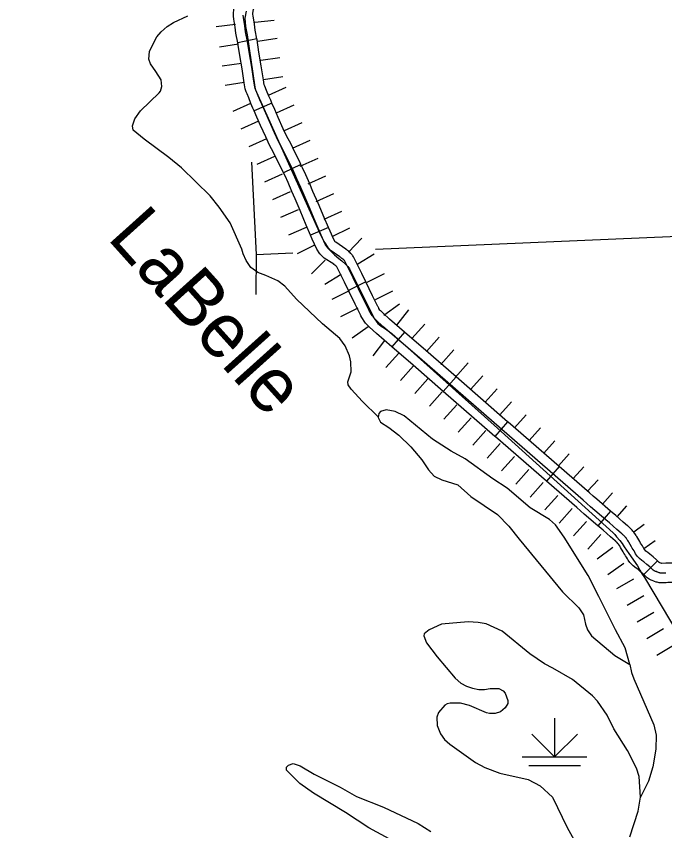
# Model space of a CAD drawing. Extents: x -19 to 366, y -4 to 359.
# Drawn here: x 164.055 to 165.005, y 175.138 to 176.331 of the extents above; entities that cross this region are included whole.
import ezdxf

# ---------------------------------------------------------------- set-up
doc = ezdxf.new("R2010")
doc.units = 0
for name, color, linetype in [('Level 29', 7, 'Continuous'), ('Level 32', 7, 'Continuous'), ('Level 35', 7, 'Continuous'), ('Level 44', 7, 'Continuous'), ('Level 47', 7, 'Continuous'), ('Level 5', 7, 'Continuous'), ('Level 60', 7, 'Continuous')]:
    doc.layers.add(name, color=color, linetype=linetype)

msp = doc.modelspace()

# ---------------------------------------------------------------- linework, layer by layer
at = {"layer": 'Level 29'}
for p, q in [((164.3481, 176.3161), (164.3764, 176.3191)), ((164.3481, 176.3161), (164.3764, 176.3191)), ((164.4046, 176.3221), (164.4329, 176.3251)), ((164.4046, 176.3221), (164.4329, 176.3251)), ((164.3527, 176.2863), (164.3808, 176.2904)), ((164.4089, 176.2946), (164.437, 176.2988)), ((164.4131, 176.2665), (164.4412, 176.2707)), ((164.3569, 176.2582), (164.385, 176.2623)), ((164.361, 176.2301), (164.3891, 176.2342)), ((164.361, 176.2301), (164.3891, 176.2342)), ((164.4172, 176.2384), (164.4453, 176.2426)), ((164.4172, 176.2384), (164.4453, 176.2426)), ((164.4246, 176.2153), (164.4506, 176.2269)), ((164.3728, 176.192), (164.3987, 176.2037)), ((164.4363, 176.1894), (164.4622, 176.201)), ((164.3844, 176.1661), (164.4103, 176.1777)), ((164.4479, 176.1635), (164.4738, 176.1751)), ((164.4479, 176.1635), (164.4738, 176.1751)), ((164.396, 176.1402), (164.422, 176.1518)), ((164.396, 176.1402), (164.422, 176.1518)), ((164.4595, 176.1375), (164.4854, 176.1492)), ((164.4077, 176.1143), (164.4336, 176.1259)), ((164.4711, 176.1116), (164.4971, 176.1232)), ((164.4193, 176.0884), (164.4452, 176.1)), ((164.4828, 176.0857), (164.5087, 176.0973)), ((164.4828, 176.0857), (164.5087, 176.0973)), ((164.4309, 176.0624), (164.4569, 176.0741)), ((164.4309, 176.0624), (164.4569, 176.0741)), ((164.4944, 176.0598), (164.5203, 176.0714)), ((164.4426, 176.0365), (164.4685, 176.0481)), ((164.506, 176.0338), (164.5319, 176.0455)), ((164.4542, 176.0106), (164.4801, 176.0222)), ((164.5179, 176.0086), (164.5434, 176.0212)), ((164.5179, 176.0086), (164.5434, 176.0212)), ((164.5419, 175.9853), (164.5613, 176.0061)), ((164.467, 175.9835), (164.4924, 175.9961)), ((164.467, 175.9835), (164.4924, 175.9961)), ((164.5552, 175.9681), (164.5794, 175.983)), ((164.4873, 175.9536), (164.5073, 175.9737)), ((164.5068, 175.9384), (164.531, 175.9533)), ((164.5688, 175.9417), (164.5942, 175.9543)), ((164.5688, 175.9417), (164.5942, 175.9543)), ((164.5178, 175.9165), (164.5433, 175.9291)), ((164.5178, 175.9165), (164.5433, 175.9291)), ((164.5814, 175.9163), (164.6068, 175.9289)), ((164.5933, 175.8932), (164.6163, 175.9098)), ((164.5304, 175.8911), (164.5559, 175.9037)), ((164.6125, 175.8784), (164.6298, 175.9009)), ((164.6125, 175.8784), (164.6298, 175.9009)), ((164.5473, 175.8599), (164.5703, 175.8765)), ((164.6345, 175.8589), (164.6535, 175.8801)), ((164.6557, 175.84), (164.6746, 175.8611)), ((164.5778, 175.8334), (164.5951, 175.8559)), ((164.5778, 175.8334), (164.5951, 175.8559)), ((164.5966, 175.8166), (164.6156, 175.8377)), ((164.6769, 175.821), (164.6958, 175.8422)), ((164.6769, 175.821), (164.6958, 175.8422)), ((164.6178, 175.7976), (164.6368, 175.8188)), ((164.698, 175.8021), (164.717, 175.8232)), ((164.7204, 175.7844), (164.7382, 175.8043)), ((164.639, 175.7787), (164.6579, 175.7999)), ((164.639, 175.7787), (164.6579, 175.7999)), ((164.6601, 175.7597), (164.6791, 175.7809)), ((164.7418, 175.7657), (164.7593, 175.7853)), ((164.7632, 175.7471), (164.7805, 175.7664)), ((164.6813, 175.7408), (164.7003, 175.762)), ((164.7025, 175.7218), (164.7214, 175.743)), ((164.7025, 175.7218), (164.7214, 175.743)), ((164.7847, 175.7284), (164.8017, 175.7473)), ((164.7237, 175.7029), (164.7426, 175.7241)), ((164.8061, 175.7097), (164.8228, 175.7282)), ((164.8276, 175.6911), (164.8439, 175.7092)), ((164.7446, 175.684), (164.7637, 175.7051)), ((164.7657, 175.665), (164.7847, 175.686)), ((164.849, 175.6725), (164.865, 175.6902)), ((164.8705, 175.6538), (164.8861, 175.6711)), ((164.7868, 175.6459), (164.8058, 175.667)), ((164.8079, 175.6269), (164.8269, 175.648)), ((164.8919, 175.6352), (164.9072, 175.6521)), ((164.829, 175.6079), (164.848, 175.6289)), ((164.9135, 175.6166), (164.9283, 175.6331)), ((164.9349, 175.598), (164.9493, 175.614)), ((164.8501, 175.5888), (164.8691, 175.6099)), ((164.8712, 175.5698), (164.8902, 175.5909)), ((164.9594, 175.5759), (164.9745, 175.587)), ((164.8922, 175.5507), (164.9113, 175.5718)), ((164.9743, 175.5513), (164.9908, 175.5632)), ((164.9059, 175.5365), (164.9288, 175.5533)), ((164.9216, 175.5134), (164.9447, 175.53)), ((164.9347, 175.493), (164.9593, 175.5073)), ((164.9347, 175.493), (164.9593, 175.5073)), ((164.9497, 175.4683), (164.9741, 175.4829)), ((164.9643, 175.4439), (164.9887, 175.4585)), ((164.9788, 175.4195), (165.0032, 175.4341)), ((164.9788, 175.4195), (165.0032, 175.4341)), ((164.9934, 175.3951), (165.0178, 175.4097))]:
    msp.add_line(p, q, dxfattribs=at)
for points in [[(164.3917, 176.3383), (164.3897, 176.3282), (164.391, 176.3161), (164.3932, 176.3038), (164.4046, 176.227), (164.4054, 176.2232), (164.4069, 176.2196), (164.4087, 176.2153), (164.4109, 176.211), (164.4115, 176.2099), (164.4988, 176.0154), (164.5058, 176.0011), (164.5079, 175.9976), (164.5105, 175.9935), (164.5119, 175.9913), (164.5148, 175.9879), (164.5176, 175.9848), (164.5213, 175.9813), (164.5273, 175.9763), (164.5319, 175.9725), (164.5383, 175.9668), (164.5406, 175.9644), (164.543, 175.9608), (164.5452, 175.9573), (164.5794, 175.8881), (164.582, 175.8846), (164.5847, 175.8811), (164.5896, 175.877)], [(164.5896, 175.877), (164.5942, 175.8739), (164.5998, 175.8703), (164.605, 175.8663), (164.7548, 175.7322), (164.9294, 175.5746), (164.9317, 175.5721), (164.9343, 175.5687), (164.9391, 175.5632), (164.9423, 175.5589), (164.9456, 175.5541), (164.952, 175.5442), (164.9649, 175.5262), (164.9683, 175.52), (164.9719, 175.5138), (164.9751, 175.509), (165.0514, 175.3811)]]:
    msp.add_lwpolyline(points, dxfattribs=at)
at = {"layer": 'Level 32'}
for p, q in [((164.4076, 176.2976), (164.3797, 176.292)), ((164.4295, 176.2038), (164.4036, 176.1923)), ((164.4721, 176.114), (164.4466, 176.1014)), ((164.5123, 176.0215), (164.4861, 176.0105)), ((164.5672, 175.9418), (164.5417, 175.9294)), ((164.6236, 175.8684), (164.6051, 175.8469)), ((164.6992, 175.8029), (164.6805, 175.7815)), ((164.7746, 175.7371), (164.7559, 175.7157)), ((164.8501, 175.6716), (164.8314, 175.6501)), ((164.9256, 175.6061), (164.907, 175.5846)), ((164.9941, 175.5335), (164.9743, 175.5132))]:
    msp.add_line(p, q, dxfattribs=at)
for points in [[(164.3797, 176.292), (164.3769, 176.306), (164.3757, 176.315), (164.3738, 176.3268), (164.3731, 176.3311), (164.3731, 176.3355), (164.3737, 176.3402), (164.3751, 176.3469), (164.3788, 176.3622), (164.383, 176.3793), (164.3872, 176.396)], [(164.4076, 176.2976), (164.4049, 176.3107), (164.4038, 176.3191), (164.4019, 176.3313), (164.4015, 176.3335), (164.4015, 176.3338), (164.4017, 176.3356), (164.4028, 176.3406), (164.4064, 176.3554), (164.4106, 176.3725), (164.4147, 176.3892)], [(164.4388, 176.1485), (164.4333, 176.1603), (164.4258, 176.1768), (164.4207, 176.1888), (164.4148, 176.2021), (164.412, 176.2085), (164.4086, 176.217), (164.4062, 176.2228), (164.4051, 176.225), (164.4045, 176.2276), (164.4032, 176.2356), (164.4, 176.2561), (164.3965, 176.2759), (164.3938, 176.294), (164.3909, 176.3083), (164.3897, 176.317), (164.3878, 176.3291), (164.3873, 176.3323)], [(164.4036, 176.1923), (164.4018, 176.1964), (164.3989, 176.203), (164.3955, 176.2116), (164.3931, 176.2171), (164.3917, 176.2203), (164.3906, 176.2247), (164.3891, 176.2333), (164.386, 176.2538), (164.3825, 176.2736), (164.3798, 176.2916), (164.3797, 176.292)], [(164.4295, 176.2038), (164.4278, 176.2078), (164.4251, 176.2139), (164.4217, 176.2224), (164.4192, 176.2285), (164.4186, 176.2297), (164.4184, 176.2305), (164.4172, 176.2378), (164.414, 176.2584), (164.4106, 176.2782), (164.4078, 176.2965), (164.4076, 176.2976)], [(164.4721, 176.114), (164.4703, 176.1176), (164.4633, 176.1317), (164.4572, 176.1444), (164.4515, 176.1549), (164.4462, 176.1662), (164.4388, 176.1825), (164.4337, 176.1945), (164.4295, 176.2038)], [(164.4466, 176.1014), (164.4449, 176.105), (164.4378, 176.1192), (164.4319, 176.1314), (164.4261, 176.1422), (164.4204, 176.1543), (164.4128, 176.1711), (164.4076, 176.1832), (164.4036, 176.1923)], [(164.5352, 175.9735), (164.5348, 175.974), (164.5338, 175.975), (164.5334, 175.9753), (164.5329, 175.9757), (164.5325, 175.976), (164.532, 175.9763), (164.5308, 175.9772), (164.5304, 175.9775), (164.5297, 175.9782), (164.5293, 175.9785), (164.5289, 175.9788), (164.5147, 175.9883), (164.5135, 175.9893), (164.5131, 175.9896), (164.5128, 175.99), (164.5121, 175.9907), (164.5117, 175.991), (164.5115, 175.9915), (164.5112, 175.9918), (164.5076, 175.9969), (164.5016, 176.0103), (164.493, 176.0306), (164.484, 176.0518), (164.4767, 176.0689), (164.4719, 176.0801), (164.4661, 176.093), (164.4616, 176.1031), (164.4576, 176.1113), (164.4505, 176.1254), (164.4445, 176.1379), (164.4388, 176.1485)], [(164.5123, 176.0215), (164.5061, 176.0361), (164.4971, 176.0574), (164.4897, 176.0745), (164.4849, 176.0857), (164.4791, 176.0988), (164.4745, 176.1091), (164.4721, 176.114)], [(164.4861, 176.0105), (164.4799, 176.0251), (164.471, 176.0463), (164.4636, 176.0633), (164.4589, 176.0744), (164.4532, 176.0872), (164.4488, 176.097), (164.4466, 176.1014)], [(164.5672, 175.9418), (164.5612, 175.9542), (164.552, 175.9726), (164.5496, 175.9775), (164.549, 175.9786), (164.5481, 175.98), (164.5476, 175.9807), (164.547, 175.9816), (164.546, 175.9827), (164.5453, 175.9837), (164.5431, 175.9857), (164.5423, 175.9863), (164.5418, 175.9868), (164.5402, 175.988), (164.5397, 175.9883), (164.5393, 175.9886), (164.539, 175.9889), (164.5386, 175.9893), (164.5378, 175.99), (164.523, 175.9999), (164.523, 175.9999), (164.5229, 175.9999), (164.5229, 176), (164.5224, 176.0006), (164.52, 176.004), (164.5146, 176.016), (164.5123, 176.0215)], [(164.5417, 175.9294), (164.5357, 175.9416), (164.5264, 175.9601), (164.5245, 175.964), (164.5244, 175.9642), (164.5243, 175.9643), (164.5225, 175.9657), (164.5215, 175.9664), (164.5204, 175.9674), (164.52, 175.9677), (164.5063, 175.9768), (164.5042, 175.9785), (164.503, 175.9796), (164.5027, 175.98), (164.5018, 175.9809), (164.5003, 175.9826), (164.5, 175.983), (164.4999, 175.9831), (164.4952, 175.9899), (164.4885, 176.0047), (164.4861, 176.0105)], [(165.0064, 175.5156), (164.9983, 175.5155), (164.9974, 175.5157), (164.9965, 175.516), (164.9947, 175.5166), (164.9938, 175.5169), (164.992, 175.5176), (164.9911, 175.518), (164.9903, 175.5184), (164.9894, 175.5189), (164.9879, 175.52), (164.9874, 175.5203), (164.9869, 175.5207), (164.9855, 175.522), (164.9851, 175.5224), (164.9847, 175.5228), (164.9831, 175.5244), (164.9787, 175.5283), (164.974, 175.5322), (164.9714, 175.5341), (164.9679, 175.5369), (164.9647, 175.5399), (164.9635, 175.5419), (164.9622, 175.5439), (164.9609, 175.546), (164.9598, 175.548), (164.9585, 175.5501), (164.9573, 175.5521), (164.956, 175.5541), (164.952, 175.561), (164.9516, 175.5616), (164.9508, 175.563), (164.9503, 175.5636), (164.9499, 175.5643), (164.9495, 175.565), (164.949, 175.5656), (164.9486, 175.5663), (164.9482, 175.5669), (164.9474, 175.5677), (164.9467, 175.5685), (164.9444, 175.5709), (164.9436, 175.5717), (164.9427, 175.5725), (164.9419, 175.5732), (164.9411, 175.5739), (164.9347, 175.5794), (164.9293, 175.5841), (164.9237, 175.5889), (164.9183, 175.5937), (164.8963, 175.6127), (164.8908, 175.6174), (164.8852, 175.6222), (164.7662, 175.7256), (164.6455, 175.8309), (164.5922, 175.8767), (164.5824, 175.8857), (164.5784, 175.8897), (164.5776, 175.8907), (164.5769, 175.8916), (164.5762, 175.8926), (164.5742, 175.8956), (164.5736, 175.8966), (164.5724, 175.8987), (164.5719, 175.8998), (164.5642, 175.9154), (164.5485, 175.9479), (164.5392, 175.9663), (164.537, 175.9709), (164.5367, 175.9714), (164.5364, 175.972), (164.536, 175.9725), (164.5356, 175.973), (164.5352, 175.9735)], [(164.6236, 175.8684), (164.6016, 175.8873), (164.5923, 175.8959), (164.5889, 175.8993), (164.5886, 175.8997), (164.5882, 175.9002), (164.5878, 175.9007), (164.5863, 175.903), (164.5859, 175.9036), (164.5849, 175.9054), (164.5846, 175.9061), (164.577, 175.9216), (164.5672, 175.9418)], [(164.6051, 175.8469), (164.5827, 175.8661), (164.5725, 175.8755), (164.5679, 175.8802), (164.5667, 175.8816), (164.5656, 175.883), (164.5645, 175.8845), (164.5621, 175.8881), (164.5612, 175.8896), (164.5599, 175.892), (164.5591, 175.8935), (164.5515, 175.9092), (164.5417, 175.9294)], [(164.6992, 175.8029), (164.6548, 175.8416), (164.6236, 175.8684)], [(164.6805, 175.7815), (164.6362, 175.8201), (164.6051, 175.8469)], [(164.7746, 175.7371), (164.6992, 175.8029)], [(164.7559, 175.7157), (164.6805, 175.7815)], [(164.8501, 175.6716), (164.7755, 175.7363), (164.7746, 175.7371)], [(164.8314, 175.6501), (164.7568, 175.7149), (164.7559, 175.7157)], [(164.9256, 175.6061), (164.9055, 175.6235), (164.9, 175.6282), (164.8945, 175.6329), (164.8501, 175.6716)], [(164.907, 175.5846), (164.887, 175.602), (164.8815, 175.6067), (164.8759, 175.6115), (164.8314, 175.6501)], [(164.9941, 175.5335), (164.9927, 175.5348), (164.988, 175.5391), (164.9828, 175.5433), (164.9801, 175.5454), (164.9772, 175.5476), (164.9759, 175.5489), (164.9755, 175.5494), (164.9742, 175.5515), (164.9731, 175.5533), (164.972, 175.5553), (164.9707, 175.5573), (164.9695, 175.5594), (164.9682, 175.5615), (164.9639, 175.5689), (164.9634, 175.5695), (164.9627, 175.5707), (164.9623, 175.5713), (164.9619, 175.5719), (164.961, 175.5733), (164.9608, 175.5735), (164.9605, 175.574), (164.9593, 175.5756), (164.9581, 175.5771), (164.9571, 175.5782), (164.9543, 175.5811), (164.9533, 175.582), (164.9523, 175.583), (164.951, 175.5841), (164.9501, 175.5848), (164.944, 175.5901), (164.9386, 175.5949), (164.9331, 175.5996), (164.9276, 175.6044), (164.9256, 175.6061)], [(164.9743, 175.5132), (164.9734, 175.514), (164.9695, 175.5175), (164.9652, 175.521), (164.9628, 175.5229), (164.9586, 175.5261), (164.9536, 175.5308), (164.9514, 175.5344), (164.9502, 175.5363), (164.9488, 175.5386), (164.9475, 175.5407), (164.9463, 175.5428), (164.9451, 175.5448), (164.9439, 175.5468), (164.9402, 175.5531), (164.9397, 175.5537), (164.9389, 175.5552), (164.9384, 175.5558), (164.9379, 175.5566), (164.9372, 175.5577), (164.9368, 175.5583), (164.9367, 175.5584), (164.9363, 175.5589), (164.9344, 175.5608), (164.9339, 175.5613), (164.9332, 175.562), (164.9328, 175.5623), (164.932, 175.5629), (164.9254, 175.5687), (164.9199, 175.5734), (164.9144, 175.5782), (164.909, 175.583), (164.907, 175.5846)], [(165.0826, 175.5279), (165.0424, 175.5303), (165.0404, 175.5302), (165.0264, 175.5299), (165.018, 175.5299), (165.0118, 175.5299), (165.0088, 175.5299), (165.0062, 175.5298), (165.0002, 175.5297), (164.9995, 175.5299), (164.999, 175.5301), (164.9977, 175.5306), (164.9973, 175.5308), (164.9967, 175.5311), (164.9965, 175.5312), (164.996, 175.5317), (164.9958, 175.5318), (164.9957, 175.5319), (164.9954, 175.5323), (164.9946, 175.533), (164.9941, 175.5335)], [(165.0809, 175.4995), (165.0419, 175.5019), (165.041, 175.5018), (165.0268, 175.5015), (165.0179, 175.5015), (165.0121, 175.5015), (165.0095, 175.5015), (165.0067, 175.5014), (164.9966, 175.5012), (164.9936, 175.502), (164.9922, 175.5024), (164.9899, 175.5032), (164.9886, 175.5037), (164.9862, 175.5046), (164.985, 175.5052), (164.9841, 175.5057), (164.9821, 175.5066), (164.9792, 175.5087), (164.9788, 175.509), (164.978, 175.5096), (164.9754, 175.512), (164.9749, 175.5125), (164.9748, 175.5127), (164.9743, 175.5132)]]:
    msp.add_lwpolyline(points, dxfattribs=at)
at = {"layer": 'Level 35'}
for points in [[(164.5849, 175.7445), (164.5622, 175.7668), (164.5458, 175.785), (164.5414, 175.7913), (164.5407, 175.7956), (164.5456, 175.81), (164.5452, 175.8246), (164.5433, 175.8338), (164.5366, 175.8482), (164.5288, 175.8588), (164.5034, 175.8803), (164.4657, 175.9166), (164.4483, 175.9358), (164.4381, 175.9433), (164.4207, 175.9514), (164.4088, 175.9556), (164.3986, 175.9631), (164.3917, 175.9731), (164.3876, 175.9828), (164.3857, 175.99), (164.3682, 176.0286), (164.3525, 176.0511), (164.3391, 176.0679), (164.2973, 176.1087), (164.2784, 176.1241), (164.2423, 176.1507), (164.2264, 176.1643), (164.2255, 176.1704), (164.2288, 176.1809), (164.2371, 176.1925), (164.2642, 176.2187), (164.2664, 176.2214), (164.2683, 176.2281), (164.2675, 176.2379), (164.2596, 176.2498), (164.2517, 176.2614), (164.2494, 176.2681), (164.2505, 176.2795), (164.2569, 176.2932), (164.2612, 176.3007), (164.2675, 176.3081), (164.2763, 176.3161), (164.2856, 176.3217), (164.3064, 176.3315)], [(164.9327, 175.4325), (164.9083, 175.4813), (164.8927, 175.5118), (164.8575, 175.5681), (164.8447, 175.5861), (164.8358, 175.594), (164.8078, 175.6112), (164.7738, 175.6399), (164.7531, 175.6533), (164.7124, 175.6827), (164.6922, 175.6939), (164.6645, 175.7115), (164.6233, 175.7456), (164.61, 175.7521), (164.5967, 175.7545), (164.5887, 175.7519), (164.5861, 175.7491), (164.5849, 175.7432), (164.5885, 175.7363), (164.6009, 175.7287), (164.6155, 175.7173), (164.6329, 175.7002), (164.6493, 175.6811), (164.6586, 175.6666), (164.6669, 175.6575), (164.6786, 175.6518), (164.7019, 175.6447), (164.7209, 175.6274), (164.7599, 175.6012), (164.7766, 175.5842), (164.7915, 175.5651), (164.8549, 175.4882), (164.8792, 175.4644), (164.8858, 175.4543), (164.8888, 175.4408), (164.8918, 175.4325), (164.8974, 175.4238), (164.9315, 175.3946), (164.9536, 175.3817)], [(164.9536, 175.3817), (164.9469, 175.4062), (164.9327, 175.4325)], [(164.9536, 175.3817), (164.9562, 175.3699), (164.9597, 175.3605), (164.9889, 175.2932), (164.992, 175.2781), (164.9918, 175.2577), (164.9876, 175.2319), (164.981, 175.2107), (164.9691, 175.1874)], [(164.6011, 175.1261), (164.5717, 175.1426), (164.5373, 175.1649), (164.4905, 175.1932), (164.4706, 175.2074), (164.4549, 175.2229), (164.451, 175.2271), (164.4507, 175.2311), (164.4538, 175.2344), (164.4609, 175.2365), (164.4707, 175.233), (164.4914, 175.2211), (164.5296, 175.2022), (164.5533, 175.1885), (164.5929, 175.1725), (164.6435, 175.1489), (164.6625, 175.1369)]]:
    msp.add_lwpolyline(points, dxfattribs=at)
at = {"layer": 'Level 44'}
for p, q in [((164.8435, 175.3032), (164.8435, 175.2464)), ((164.8435, 175.2464), (164.8101, 175.2798)), ((164.8435, 175.2464), (164.877, 175.2798)), ((164.7962, 175.2464), (164.8909, 175.2464)), ((164.8057, 175.2335), (164.8814, 175.2335))]:
    msp.add_line(p, q, dxfattribs=at)
at = {"layer": 'Level 47'}
for points in [[(164.9691, 175.1874), (164.9674, 175.2174), (164.9634, 175.2298), (164.9501, 175.2557), (164.9303, 175.2872), (164.9204, 175.3072), (164.9061, 175.3279), (164.8992, 175.3358), (164.8698, 175.3597), (164.841, 175.3763), (164.8285, 175.3828), (164.8071, 175.3973), (164.7665, 175.4305), (164.7431, 175.4411), (164.7317, 175.4432), (164.7171, 175.4439), (164.678, 175.4407), (164.6597, 175.4323), (164.6527, 175.4266), (164.6518, 175.4235), (164.6561, 175.4134), (164.6714, 175.393), (164.698, 175.3617), (164.7061, 175.3543), (164.7144, 175.35), (164.7235, 175.3468), (164.7325, 175.3452), (164.7408, 175.3451)], [(164.7408, 175.3451), (164.7491, 175.3464), (164.7616, 175.3466), (164.7683, 175.3432), (164.771, 175.3396), (164.7751, 175.3288), (164.7749, 175.3246), (164.7709, 175.3184), (164.7642, 175.3125), (164.7565, 175.3098), (164.7482, 175.3098), (164.7436, 175.3108), (164.7188, 175.3215), (164.7056, 175.3249), (164.6905, 175.3249), (164.6863, 175.324), (164.6828, 175.322), (164.6736, 175.3115), (164.671, 175.3044), (164.6715, 175.2923), (164.6764, 175.2803), (164.6825, 175.2716), (164.69, 175.2649), (164.7277, 175.2379), (164.7413, 175.2307), (164.7631, 175.2224), (164.8048, 175.2134), (164.8224, 175.204), (164.8403, 175.1874), (164.862, 175.1431), (164.8795, 175.1114)], [(164.9535, 175.1294), (164.9657, 175.1667), (164.9691, 175.1874)]]:
    msp.add_lwpolyline(points, dxfattribs=at)
at = {"layer": 'Level 5'}
for points in [[(164.3996, 176.1173), (164.4064, 175.9821)], [(164.5812, 175.9897), (165.3645, 176.0237)], [(164.4064, 175.9821), (164.4061, 175.9236)], [(164.4064, 175.9821), (164.4601, 175.9845)]]:
    msp.add_lwpolyline(points, dxfattribs=at)
at = {"layer": 'Level 60'}
for points in [[(168.7902, 2.2442), (168.5607, 10.8615), (168.3304, 19.479), (168.0993, 28.0965), (167.8673, 36.7142), (167.6346, 45.3321), (167.4011, 53.95), (167.1668, 62.5681), (166.9316, 71.1863), (166.6957, 79.8047), (166.459, 88.4232), (166.2215, 97.0418), (165.9832, 105.6605), (165.7441, 114.2794), (165.5043, 122.8984), (165.2636, 131.5176), (165.0221, 140.1368), (164.7799, 148.7563), (164.5369, 157.3758), (164.2931, 165.9955), (164.0485, 174.6153), (163.8031, 183.2352), (163.5569, 191.8553), (163.31, 200.4755), (163.0623, 209.0959), (162.8138, 217.7164), (162.5645, 226.337), (162.3145, 234.9577), (162.0637, 243.5786), (161.8121, 252.1997), (161.5597, 260.8208), (161.3066, 269.4421), (161.0527, 278.0636), (160.798, 286.6851), (160.5426, 295.3068), (160.2864, 303.9287), (160.0294, 312.5507), (159.7717, 321.1728), (159.5132, 329.7951), (159.2539, 338.4175), (158.9939, 347.04)], [(0, 172.2839), (7.1335, 172.2883), (14.267, 172.3015), (21.4005, 172.3236), (28.5339, 172.3544), (35.6673, 172.3941), (42.8006, 172.4426), (49.9339, 172.4999), (57.0671, 172.566), (64.2002, 172.6409), (71.3332, 172.7246), (78.4661, 172.8172), (85.5989, 172.9186), (92.7315, 173.0287), (99.8641, 173.1477), (106.9964, 173.2755), (114.1286, 173.4122), (121.2606, 173.5576), (128.3925, 173.7119), (135.5241, 173.8749), (142.6555, 174.0468), (149.7867, 174.2275), (156.9177, 174.417), (164.0485, 174.6153), (171.179, 174.8224), (178.3092, 175.0383), (185.4392, 175.2631), (192.5688, 175.4966), (199.6982, 175.739), (206.8273, 175.9902), (213.9561, 176.2502), (221.0845, 176.5189), (228.2126, 176.7965), (235.3404, 177.083), (242.4677, 177.3782), (249.5948, 177.6822), (256.7214, 177.995), (263.8476, 178.3167), (270.9735, 178.6471), (278.0989, 178.9863), (285.2239, 179.3344), (292.3485, 179.6912), (299.4726, 180.0569), (306.5963, 180.4314), (313.7195, 180.8146), (320.8422, 181.2067), (327.9644, 181.6076), (335.0862, 182.0172), (342.2074, 182.4357)]]:
    msp.add_spline(points, degree=3, dxfattribs=at)

# ---------------------------------------------------------------- texts
at = {"layer": 'Level 35'}
msp.add_text('LaBelle', height=0.08, rotation=311.9675, dxfattribs=at).set_placement((164.187, 176.0059))

doc.saveas('drawing.dxf')
